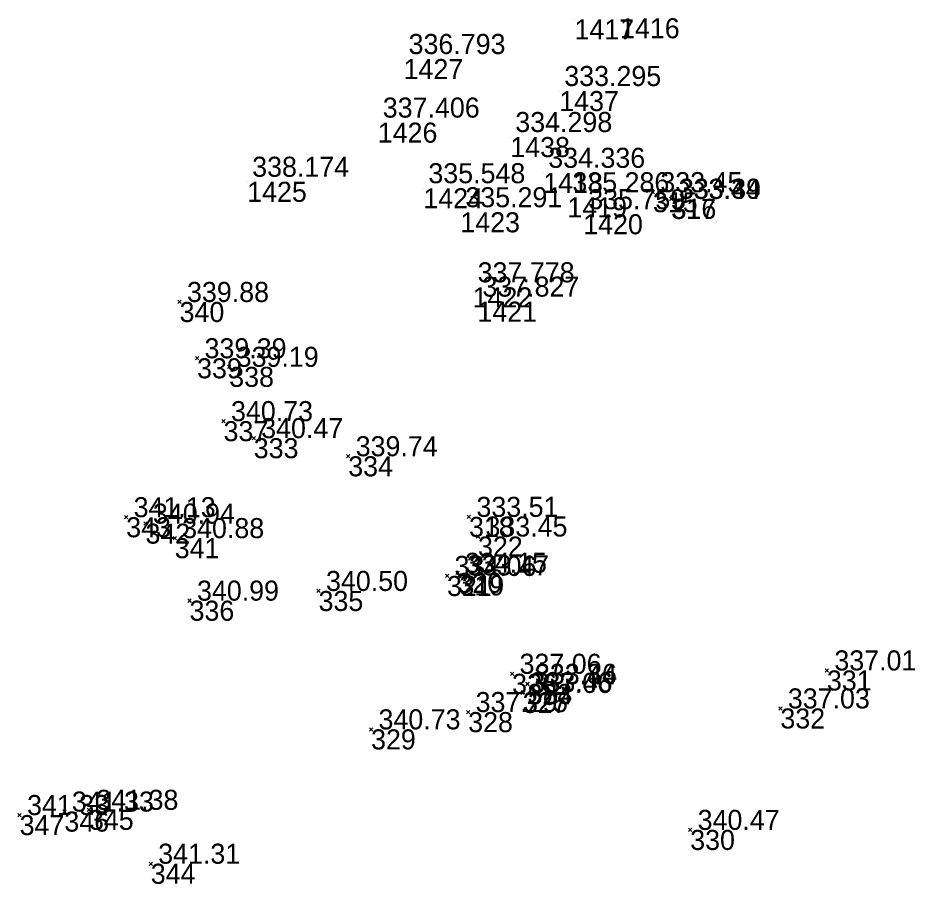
# Model space of a CAD drawing. Extents: x -829398 to -819400, y -1074439 to -1067977.
# Drawn here: x -825891.5 to -825837.8, y -1070203.8 to -1070152 of the extents above; entities that cross this region are included whole.
import ezdxf

# ---------------------------------------------------------------- set-up
doc = ezdxf.new("R2010")
doc.units = 0
doc.layers.add('Vrstva 60', color=7, linetype='Continuous')
doc.layers.add('Vrstva 61', color=7, linetype='Continuous')

msp = doc.modelspace()

# ---------------------------------------------------------------- linework, layer by layer
at = {"layer": 'Vrstva 60'}
for p, q in [((-825858.22, -1070152.049), (-825858.22, -1070152.049)), ((-825855.494, -1070151.978), (-825855.494, -1070151.978)), ((-825868.451, -1070154.42), (-825868.451, -1070154.42)), ((-825859.132, -1070156.336), (-825859.132, -1070156.336)), ((-825869.996, -1070158.226), (-825869.996, -1070158.226)), ((-825862.064, -1070159.09), (-825862.064, -1070159.09)), ((-825860.091, -1070161.232), (-825860.091, -1070161.232)), ((-825877.813, -1070161.768), (-825877.813, -1070161.768)), ((-825867.268, -1070162.154), (-825867.268, -1070162.154)), ((-825858.646, -1070162.696), (-825858.646, -1070162.696)), ((-825853.527, -1070162.389), (-825853.627, -1070162.289)), ((-825853.527, -1070162.389), (-825853.627, -1070162.489)), ((-825853.527, -1070162.389), (-825853.427, -1070162.289)), ((-825853.527, -1070162.389), (-825853.427, -1070162.489)), ((-825852.437, -1070162.794), (-825852.537, -1070162.694)), ((-825852.437, -1070162.794), (-825852.537, -1070162.894)), ((-825852.41, -1070162.783), (-825852.51, -1070162.683)), ((-825852.41, -1070162.783), (-825852.51, -1070162.883)), ((-825852.437, -1070162.794), (-825852.337, -1070162.694)), ((-825852.437, -1070162.794), (-825852.337, -1070162.894)), ((-825852.41, -1070162.783), (-825852.31, -1070162.683)), ((-825852.41, -1070162.783), (-825852.31, -1070162.883)), ((-825865.053, -1070163.591), (-825865.053, -1070163.591)), ((-825857.698, -1070163.709), (-825857.698, -1070163.709)), ((-825864.318, -1070168.086), (-825864.318, -1070168.086)), ((-825881.858, -1070168.962), (-825881.958, -1070168.862)), ((-825881.858, -1070168.962), (-825881.958, -1070169.062)), ((-825881.858, -1070168.962), (-825881.758, -1070168.862)), ((-825881.858, -1070168.962), (-825881.758, -1070169.062)), ((-825864.032, -1070168.941), (-825864.032, -1070168.941)), ((-825880.81, -1070172.331), (-825880.91, -1070172.231)), ((-825880.81, -1070172.331), (-825880.91, -1070172.431)), ((-825880.81, -1070172.331), (-825880.71, -1070172.231)), ((-825880.81, -1070172.331), (-825880.71, -1070172.431)), ((-825878.886, -1070172.843), (-825878.986, -1070172.743)), ((-825878.886, -1070172.843), (-825878.986, -1070172.943)), ((-825878.886, -1070172.843), (-825878.786, -1070172.743)), ((-825878.886, -1070172.843), (-825878.786, -1070172.943)), ((-825879.227, -1070176.095), (-825879.327, -1070175.995)), ((-825879.227, -1070176.095), (-825879.327, -1070176.195)), ((-825879.227, -1070176.095), (-825879.127, -1070175.995)), ((-825879.227, -1070176.095), (-825879.127, -1070176.195)), ((-825877.419, -1070177.113), (-825877.519, -1070177.013)), ((-825877.419, -1070177.113), (-825877.519, -1070177.213)), ((-825877.419, -1070177.113), (-825877.319, -1070177.013)), ((-825877.419, -1070177.113), (-825877.319, -1070177.213)), ((-825871.764, -1070178.196), (-825871.864, -1070178.096)), ((-825871.764, -1070178.196), (-825871.864, -1070178.296)), ((-825871.764, -1070178.196), (-825871.664, -1070178.096)), ((-825871.764, -1070178.196), (-825871.664, -1070178.296)), ((-825885.054, -1070181.845), (-825885.154, -1070181.745)), ((-825885.054, -1070181.845), (-825885.154, -1070181.945)), ((-825885.054, -1070181.845), (-825884.954, -1070181.745)), ((-825885.054, -1070181.845), (-825884.954, -1070181.945)), ((-825864.536, -1070181.825), (-825864.636, -1070181.725)), ((-825864.536, -1070181.825), (-825864.636, -1070181.925)), ((-825864.536, -1070181.825), (-825864.436, -1070181.725)), ((-825864.536, -1070181.825), (-825864.436, -1070181.925)), ((-825883.899, -1070182.228), (-825883.999, -1070182.128)), ((-825883.899, -1070182.228), (-825883.999, -1070182.328)), ((-825883.899, -1070182.228), (-825883.799, -1070182.128)), ((-825883.899, -1070182.228), (-825883.799, -1070182.328)), ((-825882.148, -1070183.098), (-825882.248, -1070182.998)), ((-825882.148, -1070183.098), (-825882.248, -1070183.198)), ((-825882.148, -1070183.098), (-825882.048, -1070182.998)), ((-825882.148, -1070183.098), (-825882.048, -1070183.198)), ((-825863.997, -1070183), (-825864.097, -1070182.9)), ((-825863.997, -1070183), (-825864.097, -1070183.1)), ((-825863.997, -1070183), (-825863.897, -1070182.9)), ((-825863.997, -1070183), (-825863.897, -1070183.1)), ((-825865.851, -1070185.36), (-825865.951, -1070185.26)), ((-825865.851, -1070185.36), (-825865.751, -1070185.26)), ((-825865.224, -1070185.174), (-825865.324, -1070185.074)), ((-825865.224, -1070185.174), (-825865.324, -1070185.274)), ((-825865.224, -1070185.174), (-825865.124, -1070185.074)), ((-825865.224, -1070185.174), (-825865.124, -1070185.274)), ((-825865.108, -1070185.323), (-825865.208, -1070185.223)), ((-825865.108, -1070185.323), (-825865.208, -1070185.423)), ((-825865.108, -1070185.323), (-825865.008, -1070185.223)), ((-825865.108, -1070185.323), (-825865.008, -1070185.423)), ((-825865.851, -1070185.36), (-825865.951, -1070185.46)), ((-825865.851, -1070185.36), (-825865.751, -1070185.46)), ((-825873.54, -1070186.259), (-825873.64, -1070186.159)), ((-825873.54, -1070186.259), (-825873.64, -1070186.359)), ((-825873.54, -1070186.259), (-825873.44, -1070186.159)), ((-825873.54, -1070186.259), (-825873.44, -1070186.359)), ((-825881.262, -1070186.84), (-825881.362, -1070186.74)), ((-825881.262, -1070186.84), (-825881.362, -1070186.94)), ((-825881.262, -1070186.84), (-825881.162, -1070186.74)), ((-825881.262, -1070186.84), (-825881.162, -1070186.94)), ((-825861.956, -1070191.216), (-825862.056, -1070191.116)), ((-825861.956, -1070191.216), (-825862.056, -1070191.316)), ((-825861.956, -1070191.216), (-825861.856, -1070191.116)), ((-825861.956, -1070191.216), (-825861.856, -1070191.316)), ((-825843.113, -1070191.017), (-825843.213, -1070190.917)), ((-825843.113, -1070191.017), (-825843.213, -1070191.117)), ((-825843.113, -1070191.017), (-825843.013, -1070190.917)), ((-825843.113, -1070191.017), (-825843.013, -1070191.117)), ((-825861.035, -1070191.821), (-825861.135, -1070191.721)), ((-825861.033, -1070191.842), (-825861.133, -1070191.742)), ((-825861.035, -1070191.821), (-825860.935, -1070191.721)), ((-825861.033, -1070191.842), (-825860.933, -1070191.742)), ((-825861.326, -1070192.364), (-825861.426, -1070192.264)), ((-825861.296, -1070192.315), (-825861.396, -1070192.215)), ((-825861.296, -1070192.315), (-825861.396, -1070192.415)), ((-825861.326, -1070192.364), (-825861.226, -1070192.264)), ((-825861.296, -1070192.315), (-825861.196, -1070192.215)), ((-825861.296, -1070192.315), (-825861.196, -1070192.415)), ((-825861.035, -1070191.821), (-825861.135, -1070191.921)), ((-825861.033, -1070191.842), (-825861.133, -1070191.942)), ((-825861.035, -1070191.821), (-825860.935, -1070191.921)), ((-825861.033, -1070191.842), (-825860.933, -1070191.942)), ((-825861.326, -1070192.364), (-825861.426, -1070192.464)), ((-825861.326, -1070192.364), (-825861.226, -1070192.464)), ((-825845.898, -1070193.292), (-825845.998, -1070193.192)), ((-825845.898, -1070193.292), (-825845.998, -1070193.392)), ((-825845.898, -1070193.292), (-825845.798, -1070193.192)), ((-825845.898, -1070193.292), (-825845.798, -1070193.392)), ((-825864.586, -1070193.509), (-825864.686, -1070193.409)), ((-825864.586, -1070193.509), (-825864.686, -1070193.609)), ((-825864.586, -1070193.509), (-825864.486, -1070193.409)), ((-825864.586, -1070193.509), (-825864.486, -1070193.609)), ((-825870.397, -1070194.543), (-825870.497, -1070194.443)), ((-825870.397, -1070194.543), (-825870.297, -1070194.443)), ((-825870.397, -1070194.543), (-825870.497, -1070194.643)), ((-825870.397, -1070194.543), (-825870.297, -1070194.643)), ((-825887.283, -1070199.36), (-825887.383, -1070199.26)), ((-825887.283, -1070199.36), (-825887.183, -1070199.26)), ((-825891.433, -1070199.674), (-825891.533, -1070199.574)), ((-825891.433, -1070199.674), (-825891.533, -1070199.774)), ((-825891.433, -1070199.674), (-825891.333, -1070199.574)), ((-825891.433, -1070199.674), (-825891.333, -1070199.774)), ((-825888.753, -1070199.464), (-825888.853, -1070199.364)), ((-825888.753, -1070199.464), (-825888.853, -1070199.564)), ((-825888.753, -1070199.464), (-825888.653, -1070199.364)), ((-825888.753, -1070199.464), (-825888.653, -1070199.564)), ((-825887.283, -1070199.36), (-825887.383, -1070199.46)), ((-825887.283, -1070199.36), (-825887.183, -1070199.46)), ((-825851.296, -1070200.562), (-825851.396, -1070200.462)), ((-825851.296, -1070200.562), (-825851.396, -1070200.662)), ((-825851.296, -1070200.562), (-825851.196, -1070200.462)), ((-825851.296, -1070200.562), (-825851.196, -1070200.662)), ((-825883.584, -1070202.586), (-825883.684, -1070202.486)), ((-825883.584, -1070202.586), (-825883.484, -1070202.486)), ((-825883.584, -1070202.586), (-825883.684, -1070202.686)), ((-825883.584, -1070202.586), (-825883.484, -1070202.686))]:
    msp.add_line(p, q, dxfattribs=at)

# ---------------------------------------------------------------- texts
for s, p in [('1417', (-825858.22, -1070153.249)), ('1416', (-825855.494, -1070153.178)), ('1427', (-825868.451, -1070155.62)), ('1437', (-825859.132, -1070157.536)), ('1426', (-825869.996, -1070159.426)), ('1438', (-825862.064, -1070160.29)), ('1418', (-825860.091, -1070162.432)), ('1425', (-825877.813, -1070162.968)), ('1424', (-825867.268, -1070163.354)), ('1419', (-825858.646, -1070163.896)), ('315', (-825853.527, -1070163.589)), ('317', (-825852.437, -1070163.994)), ('316', (-825852.41, -1070163.983)), ('1423', (-825865.053, -1070164.791)), ('1420', (-825857.698, -1070164.909)), ('1422', (-825864.318, -1070169.286)), ('340', (-825881.858, -1070170.162)), ('1421', (-825864.032, -1070170.141)), ('339', (-825880.81, -1070173.531)), ('338', (-825878.886, -1070174.043)), ('337', (-825879.227, -1070177.295)), ('333', (-825877.419, -1070178.313)), ('334', (-825871.764, -1070179.396)), ('343', (-825885.054, -1070183.045)), ('318', (-825864.536, -1070183.025)), ('342', (-825883.899, -1070183.428)), ('341', (-825882.148, -1070184.298)), ('322', (-825863.997, -1070184.2)), ('321', (-825865.851, -1070186.56)), ('320', (-825865.224, -1070186.374)), ('319', (-825865.108, -1070186.523)), ('335', (-825873.54, -1070187.459)), ('336', (-825881.262, -1070188.04)), ('326', (-825861.956, -1070192.416)), ('331', (-825843.113, -1070192.217)), ('325', (-825861.296, -1070193.515)), ('323', (-825861.035, -1070193.021)), ('324', (-825861.033, -1070193.042)), ('327', (-825861.326, -1070193.564)), ('332', (-825845.898, -1070194.492)), ('328', (-825864.586, -1070194.709)), ('329', (-825870.397, -1070195.743)), ('347', (-825891.433, -1070200.874)), ('346', (-825888.753, -1070200.664)), ('345', (-825887.283, -1070200.56)), ('330', (-825851.296, -1070201.762)), ('344', (-825883.584, -1070203.786))]:
    msp.add_text(s, height=1.2, dxfattribs=at).set_placement(p)
at = {"layer": 'Vrstva 61'}
for s, p in [('336.793', (-825868.151, -1070154.12)), ('333.295', (-825858.832, -1070156.036)), ('337.406', (-825869.696, -1070157.926)), ('334.298', (-825861.764, -1070158.79)), ('334.336', (-825859.791, -1070160.932)), ('338.174', (-825877.513, -1070161.468)), ('335.548', (-825866.968, -1070161.854)), ('335.286', (-825858.346, -1070162.396)), (' 333.45', (-825853.527, -1070162.389)), (' 333.44', (-825852.437, -1070162.794)), (' 333.39', (-825852.41, -1070162.783)), ('335.291', (-825864.753, -1070163.291)), ('335.759', (-825857.398, -1070163.409)), ('337.778', (-825864.018, -1070167.786)), ('337.827', (-825863.732, -1070168.641)), (' 339.88', (-825881.858, -1070168.962)), (' 339.39', (-825880.81, -1070172.331)), (' 339.19', (-825878.886, -1070172.843)), (' 340.73', (-825879.227, -1070176.095)), (' 340.47', (-825877.419, -1070177.113)), (' 339.74', (-825871.764, -1070178.196)), (' 341.13', (-825885.054, -1070181.845)), (' 340.94', (-825883.899, -1070182.228)), (' 333.51', (-825864.536, -1070181.825)), (' 340.88', (-825882.148, -1070183.098)), (' 333.45', (-825863.997, -1070183)), (' 334.06', (-825865.851, -1070185.36)), (' 334.15', (-825865.224, -1070185.174)), (' 333.47', (-825865.108, -1070185.323)), (' 340.50', (-825873.54, -1070186.259)), (' 340.99', (-825881.262, -1070186.84)), (' 337.06', (-825861.956, -1070191.216)), (' 337.01', (-825843.113, -1070191.017)), (' 333.36', (-825861.035, -1070191.821)), (' 333.44', (-825861.033, -1070191.842)), (' 337.06', (-825861.326, -1070192.364)), (' 333.46', (-825861.296, -1070192.315)), (' 337.29', (-825864.586, -1070193.509)), (' 337.03', (-825845.898, -1070193.292)), (' 340.73', (-825870.397, -1070194.543)), (' 341.38', (-825887.283, -1070199.36)), (' 341.33', (-825891.433, -1070199.674)), (' 341.33', (-825888.753, -1070199.464)), (' 340.47', (-825851.296, -1070200.562)), (' 341.31', (-825883.584, -1070202.586))]:
    msp.add_text(s, height=1.2, dxfattribs=at).set_placement(p)

doc.saveas('drawing.dxf')
